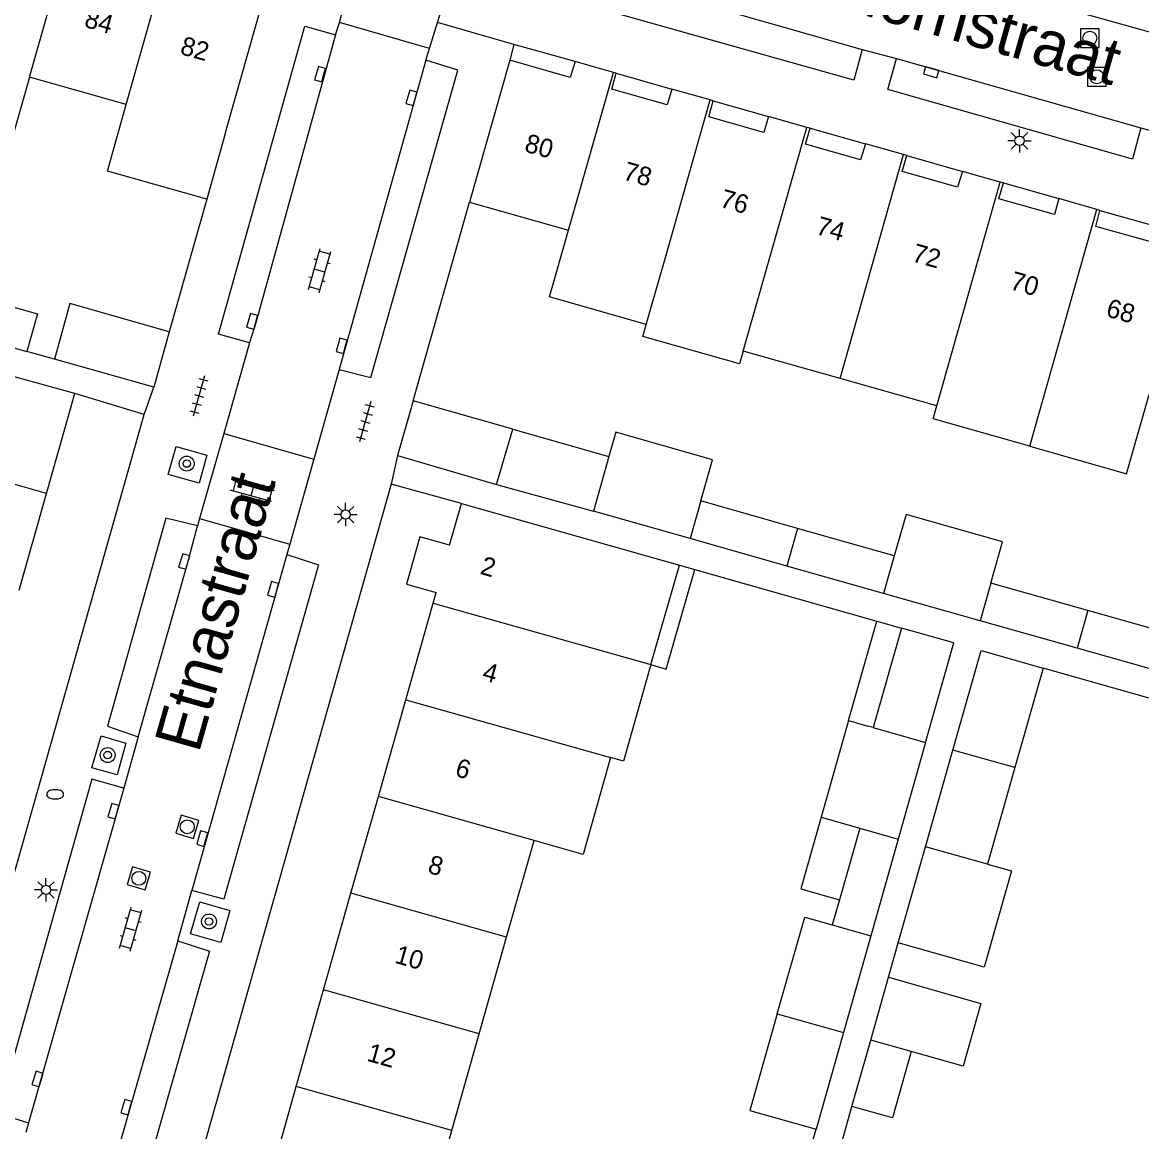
# Model space of a CAD drawing. Extents: x 132994 to 136000, y 393499 to 395512.
# Drawn here: x 134131.1 to 134191.2, y 394667.9 to 394727.5 of the extents above; entities that cross this region are included whole.
import ezdxf

# ---------------------------------------------------------------- set-up
doc = ezdxf.new("R2010")
doc.units = 0
for name, color, linetype in [('gg-afsc-erfafscheiding', 7, 'Continuous'), ('gg-afsc-muur', 7, 'Continuous'), ('gg-anno-huisnummerreeks BGT', 7, 'Continuous'), ('gg-anno-openbare ruimte label', 7, 'Continuous'), ('gg-bbg-bijgebouw', 7, 'Continuous'), ('gg-bbg-gedigitaliseerde bebouwing', 7, 'Continuous'), ('gg-bbg-gedigitaliseerde bijgebouw', 7, 'Continuous'), ('gg-bbg-hoofdgebouw', 7, 'Continuous'), ('gg-bbg-luifel en loopbrug', 7, 'Continuous'), ('gg-bbg-tussenscheiding', 7, 'Continuous'), ('gg-knt-verharding', 7, 'Continuous'), ('gg-knt-verharding nz', 7, 'Continuous'), ('gt-grn-weggrens', 7, 'Continuous'), ('gt-symb-boom', 7, 'Continuous'), ('gt-symb-brandkraan', 7, 'Continuous'), ('gt-symb-klinker verharding', 7, 'Continuous'), ('gt-symb-kolk', 7, 'Continuous'), ('gt-symb-lichtmast', 7, 'Continuous'), ('gt-symb-rioolschacht', 7, 'Continuous'), ('gt-symb-tegel verharding', 7, 'Continuous')]:
    doc.layers.add(name, color=color, linetype=linetype)

# ---------------------------------------------------------------- blocks, each defined once
blk = doc.blocks.new('gt0-RS')
at = {"layer": 'gt-symb-rioolschacht'}
blk.add_lwpolyline([(-0.5, -0.5), (0.5, -0.5), (0.5, 0.5), (-0.5, 0.5)], close=True, dxfattribs=at)
blk.add_circle((0, 0), 0.375, dxfattribs=at)
blk = doc.blocks.new('gt0-KOLK')
at = {"layer": 'gt-symb-kolk'}
blk.add_lwpolyline([(0, 0), (0.375, 0), (0.375, 0.4), (-0.375, 0.4), (-0.375, 0), (0, 0)], dxfattribs=at)
blk = doc.blocks.new('gt0-LMAST')
at = {"layer": 'gt-symb-lichtmast'}
for p, q in [((-0.005, 0.246), (-0.005, 0.621)), ((-0.182, 0.173), (-0.447, 0.438)), ((0.172, 0.173), (0.437, 0.438)), ((-0.255, -0.004), (-0.63, -0.004)), ((-0.182, -0.181), (-0.447, -0.446)), ((-0.005, -0.254), (-0.005, -0.629)), ((0.437, -0.446), (0.172, -0.181)), ((0.245, -0.004), (0.62, -0.004))]:
    blk.add_line(p, q, dxfattribs=at)
blk.add_circle((-0.005, -0.004), 0.25, dxfattribs=at)
blk = doc.blocks.new('gt0-KL1')
at = {"layer": 'gt-symb-klinker verharding'}
for p, q in [((-1.15, 0.3), (1.15, 0.3)), ((-1, -0.3), (-1, 0.3)), ((-0.5, 0.3), (-0.5, 0.45)), ((0, -0.3), (0, 0.3)), ((0.5, 0.3), (0.5, 0.45)), ((1, -0.3), (1, 0.3)), ((-1.15, -0.3), (1.15, -0.3)), ((-0.5, -0.45), (-0.5, -0.3)), ((0.5, -0.45), (0.5, -0.3))]:
    blk.add_line(p, q, dxfattribs=at)
blk = doc.blocks.new('gt0-TEG1')
at = {"layer": 'gt-symb-tegel verharding'}
for p, q in [((-1.125, 0), (1.125, 0)), ((-0.9, -0.25), (-0.9, 0.25)), ((-0.45, -0.25), (-0.45, 0.25)), ((0, -0.25), (0, 0.25)), ((0.45, -0.25), (0.45, 0.25)), ((0.9, -0.25), (0.9, 0.25))]:
    blk.add_line(p, q, dxfattribs=at)
blk = doc.blocks.new('gt0-BOOM')
at = {"layer": 'gt-symb-boom'}
for radius in [0.4, 0.2]:
    blk.add_circle((0, 0), radius, dxfattribs=at)
blk = doc.blocks.new('gt0-BR')
at = {"layer": 'gt-symb-brandkraan'}
for centre, radius, start, end in [((-0.244, 0), 0.206, 107.56694, 252.43307), ((0.599, -2.664), 3, 106.89205, 107.56694), ((0, -0.691), 0.938, 73.10799, 106.89205), ((-0.599, -2.664), 3, 72.43309, 73.10799), ((0.244, 0), 0.206, 287.56695, 72.43309), ((0.599, 2.664), 3, 252.43307, 253.10797), ((0, 0.691), 0.938, 253.10797, 286.89206), ((-0.599, 2.664), 3, 286.89206, 287.56695)]:
    blk.add_arc(centre, radius, start, end, dxfattribs=at)

msp = doc.modelspace()

# ---------------------------------------------------------------- linework, layer by layer
at = {"layer": 'gg-afsc-erfafscheiding'}
for p, q in [((134132.793, 394709.375), (134131.31, 394709.782)), ((134197.316, 394689.555), (134185.903, 394692.775)), ((134177.606, 394676.171), (134178.129, 394678.017)), ((134174.629, 394665.663), (134175.64, 394669.232)), ((134173.162, 394666.078), (134173.709, 394668.01))]:
    msp.add_line(p, q, dxfattribs=at)
at = {"layer": 'gg-afsc-muur'}
for p, q in [((134140.988, 394717.981), (134138.968, 394710.853)), ((134152.075, 394707.141), (134155.093, 394717.815)), ((134167.192, 394698.076), (134176.969, 394695.307))]:
    msp.add_line(p, q, dxfattribs=at)
at = {"layer": 'gg-bbg-bijgebouw'}
for p, q in [((134138.968, 394710.853), (134138.133, 394707.878)), ((134138.133, 394707.878), (134132.793, 394709.375)), ((134152.075, 394707.141), (134151.227, 394704.2)), ((134157.42, 394705.621), (134152.075, 394707.141)), ((134151.227, 394704.2), (134156.551, 394702.646))]:
    msp.add_line(p, q, dxfattribs=at)
msp.add_lwpolyline([(134138.968, 394710.853), (134133.63, 394712.36), (134132.793, 394709.375)], dxfattribs=at)
at = {"layer": 'gg-bbg-gedigitaliseerde bebouwing'}
for p, q in [((134136.652, 394723.052), (134131.457, 394724.524)), ((134135.645, 394719.481), (134136.652, 394723.052)), ((134155.093, 394717.815), (134160.42, 394716.307)), ((134174.998, 394708.334), (134169.796, 394709.806)), ((134180.189, 394706.866), (134174.998, 394708.334)), ((134164.833, 394692.968), (134166.374, 394698.308)), ((134157.088, 394678.323), (134158.559, 394683.519)), ((134155.617, 394673.127), (134157.088, 394678.323)), ((134154.147, 394667.934), (134155.617, 394673.127)), ((134152.674, 394662.729), (134154.147, 394667.934))]:
    msp.add_line(p, q, dxfattribs=at)
for points in [[(134131.457, 394724.524), (134130.408, 394720.809), (134125.208, 394722.282), (134126.261, 394725.997)], [(134164.59, 394711.239), (134159.397, 394712.719), (134160.42, 394716.307)], [(134169.796, 394709.806), (134169.601, 394709.12), (134164.408, 394710.6), (134164.59, 394711.239)], [(134185.186, 394704.699), (134190.38, 394703.218), (134191.595, 394707.482)], [(134185.186, 394704.699), (134179.993, 394706.179), (134180.189, 394706.866)], [(134164.833, 394692.968), (134163.362, 394687.773), (134162.668, 394687.97)], [(134162.668, 394687.97), (134161.195, 394682.772), (134158.559, 394683.519)]]:
    msp.add_lwpolyline(points, dxfattribs=at)
at = {"layer": 'gg-bbg-gedigitaliseerde bijgebouw'}
for p, q in [((134127.592, 394710.835), (134131.31, 394709.782)), ((134157.42, 394705.621), (134162.586, 394704.15)), ((134156.551, 394702.646), (134161.752, 394701.208)), ((134172.718, 394700.288), (134167.521, 394701.76)), ((134166.947, 394699.736), (134161.752, 394701.208)), ((134172.145, 394698.264), (134166.947, 394699.736)), ((134177.914, 394698.816), (134172.718, 394700.288)), ((134177.34, 394696.792), (134172.145, 394698.264)), ((134188.304, 394695.872), (134183.106, 394697.345)), ((134182.533, 394695.321), (134177.34, 394696.792)), ((134193.499, 394694.4), (134188.304, 394695.872)), ((134178.291, 394694.933), (134176.774, 394689.586)), ((134187.731, 394693.849), (134182.533, 394695.321)), ((134192.925, 394692.377), (134187.731, 394693.849)), ((134185.903, 394692.775), (134184.392, 394687.441)), ((134175.454, 394689.96), (134173.984, 394684.771)), ((134175.454, 394689.96), (134176.491, 394689.666)), ((134176.774, 394689.586), (134176.491, 394689.666)), ((134179.595, 394688.786), (134178.125, 394683.598)), ((134179.592, 394683.184), (134181.064, 394688.38)), ((134184.392, 394687.441), (134182.92, 394682.245)), ((134173.984, 394684.771), (134176.054, 394684.185)), ((134176.054, 394684.185), (134174.964, 394680.336)), ((134178.125, 394683.598), (134176.653, 394678.401)), ((134178.129, 394678.017), (134179.592, 394683.184)), ((134182.92, 394682.245), (134184.2, 394681.882)), ((134174.964, 394680.336), (134174.582, 394678.987)), ((134176.653, 394678.401), (134175.179, 394673.198)), ((134176.648, 394672.791), (134177.606, 394676.171)), ((134175.179, 394673.198), (134173.709, 394668.01)), ((134175.64, 394669.232), (134176.648, 394672.791))]:
    msp.add_line(p, q, dxfattribs=at)
for points in [[(134128.166, 394712.869), (134131.886, 394711.815), (134131.31, 394709.782)], [(134167.521, 394701.76), (134168.149, 394703.975), (134162.954, 394705.448), (134162.586, 394704.15)], [(134183.106, 394697.345), (134183.733, 394699.555), (134178.541, 394701.028), (134177.914, 394698.816)], [(134179.595, 394688.786), (134181.11, 394694.133), (134178.291, 394694.933)], [(134181.064, 394688.38), (134182.577, 394693.718), (134185.903, 394692.775)], [(134184.2, 394681.882), (134182.733, 394676.711), (134178.129, 394678.017)], [(134171.627, 394674.205), (134173.1, 394679.407), (134174.582, 394678.987)], [(134177.606, 394676.171), (134182.566, 394674.766), (134181.61, 394671.392), (134178.818, 394672.183)], [(134171.627, 394674.205), (134170.157, 394669.017), (134173.709, 394668.01)], [(134178.818, 394672.183), (134177.808, 394668.618), (134175.64, 394669.232)]]:
    msp.add_lwpolyline(points, dxfattribs=at)
at = {"layer": 'gg-bbg-hoofdgebouw'}
for p, q in [((134141.989, 394721.557), (134144.13, 394729.143)), ((134157.252, 394725.433), (134155.093, 394717.815)), ((134162.821, 394724.778), (134160.771, 394725.365)), ((134162.979, 394724.733), (134162.821, 394724.778)), ((134168.016, 394723.305), (134165.969, 394723.882)), ((134168.189, 394723.256), (134168.016, 394723.305)), ((134173.212, 394721.831), (134171.158, 394722.413)), ((134141.989, 394721.557), (134140.988, 394717.981)), ((134173.39, 394721.781), (134173.212, 394721.831)), ((134178.408, 394720.366), (134176.363, 394720.944)), ((134178.588, 394720.315), (134178.408, 394720.366)), ((134140.988, 394717.981), (134135.645, 394719.481)), ((134183.603, 394718.892), (134181.569, 394719.467)), ((134183.777, 394718.843), (134183.603, 394718.892)), ((134188.799, 394717.417), (134186.748, 394718.002)), ((134188.961, 394717.371), (134188.799, 394717.417)), ((134133.892, 394707.528), (134121.172, 394711.054)), ((134132.372, 394702.163), (134133.892, 394707.528)), ((134130.899, 394696.967), (134132.372, 394702.163)), ((134154.017, 394699.377), (134154.655, 394701.628)), ((134154.655, 394701.628), (134166.374, 394698.308)), ((134153.139, 394696.275), (134153.298, 394696.836)), ((134151.668, 394691.08), (134153.139, 394696.275)), ((134150.197, 394685.884), (134151.668, 394691.08)), ((134148.726, 394680.689), (134150.197, 394685.884)), ((134147.255, 394675.492), (134148.726, 394680.689)), ((134145.784, 394670.297), (134147.255, 394675.492)), ((134144.31, 394665.092), (134145.784, 394670.297))]:
    msp.add_line(p, q, dxfattribs=at)
for points in [[(134160.771, 394725.365), (134160.5, 394724.513), (134157.252, 394725.433)], [(134165.969, 394723.882), (134165.712, 394723.033), (134162.738, 394723.876), (134162.979, 394724.733)], [(134171.158, 394722.413), (134170.913, 394721.559), (134167.95, 394722.397), (134168.189, 394723.256)], [(134176.363, 394720.944), (134176.105, 394720.089), (134173.149, 394720.926), (134173.39, 394721.781)], [(134181.569, 394719.467), (134181.311, 394718.612), (134178.34, 394719.456), (134178.588, 394720.315)], [(134186.748, 394718.002), (134186.509, 394717.141), (134183.533, 394717.982), (134183.777, 394718.843)], [(134191.955, 394716.524), (134191.686, 394715.674), (134188.736, 394716.506), (134188.961, 394717.371)], [(134154.017, 394699.377), (134152.42, 394699.829), (134151.701, 394697.289), (134153.298, 394696.836)]]:
    msp.add_lwpolyline(points, dxfattribs=at)
at = {"layer": 'gg-bbg-luifel en loopbrug'}
for p, q in [((134165.65, 394692.732), (134167.192, 394698.076)), ((134166.374, 394698.308), (134167.192, 394698.076)), ((134175.454, 394689.96), (134176.969, 394695.307)), ((134176.969, 394695.307), (134178.291, 394694.933)), ((134164.833, 394692.968), (134165.65, 394692.732))]:
    msp.add_line(p, q, dxfattribs=at)
msp.add_lwpolyline([(134173.984, 394684.771), (134172.894, 394680.922), (134174.964, 394680.336)], dxfattribs=at)
at = {"layer": 'gg-bbg-tussenscheiding'}
for p, q in [((134131.457, 394724.524), (134133.846, 394732.989)), ((134136.652, 394723.052), (134139.042, 394731.518)), ((134160.42, 394716.307), (134162.821, 394724.778)), ((134165.615, 394714.836), (134168.016, 394723.305)), ((134169.796, 394709.806), (134173.212, 394721.831)), ((134174.998, 394708.334), (134178.408, 394720.366)), ((134180.189, 394706.866), (134183.603, 394718.892)), ((134186.398, 394708.953), (134188.799, 394717.417)), ((134164.59, 394711.239), (134165.615, 394714.836)), ((134185.186, 394704.699), (134186.398, 394708.953)), ((134156.551, 394702.646), (134157.42, 394705.621)), ((134132.372, 394702.163), (134123.962, 394704.522)), ((134162.586, 394704.15), (134161.752, 394701.208)), ((134167.521, 394701.76), (134166.947, 394699.736)), ((134172.718, 394700.288), (134172.145, 394698.264)), ((134177.914, 394698.816), (134177.34, 394696.792)), ((134183.106, 394697.345), (134182.533, 394695.321)), ((134153.139, 394696.275), (134164.833, 394692.968)), ((134188.304, 394695.872), (134187.731, 394693.849)), ((134151.668, 394691.08), (134162.668, 394687.97)), ((134176.774, 394689.586), (134179.595, 394688.786)), ((134184.392, 394687.441), (134181.064, 394688.38)), ((134158.559, 394683.519), (134150.197, 394685.884)), ((134176.054, 394684.185), (134178.125, 394683.598)), ((134182.92, 394682.245), (134179.592, 394683.184)), ((134157.088, 394678.323), (134148.726, 394680.689)), ((134174.582, 394678.987), (134176.653, 394678.401)), ((134155.617, 394673.127), (134147.255, 394675.492)), ((134171.627, 394674.205), (134175.179, 394673.198)), ((134178.818, 394672.183), (134176.648, 394672.791)), ((134154.147, 394667.934), (134145.784, 394670.297))]:
    msp.add_line(p, q, dxfattribs=at)
at = {"layer": 'gg-knt-verharding'}
for p, q in [((134148.105, 394727.469), (134148.468, 394728.796)), ((134147.887, 394726.805), (134148.105, 394727.469)), ((134152.941, 394726.072), (134148.105, 394727.469)), ((134152.941, 394726.072), (134153.372, 394727.456)), ((134146.242, 394727.259), (134147.887, 394726.805)), ((134157.475, 394726.276), (134157.252, 394725.433)), ((134160.771, 394725.365), (134157.475, 394726.276)), ((134152.739, 394725.439), (134152.941, 394726.072)), ((134176.194, 394726.021), (134178.028, 394725.533)), ((134154.471, 394724.91), (134152.739, 394725.439)), ((134162.979, 394724.733), (134165.969, 394723.882)), ((134168.189, 394723.256), (134171.158, 394722.413)), ((134173.39, 394721.781), (134176.363, 394720.944)), ((134191.159, 394721.803), (134192.726, 394721.367)), ((134178.588, 394720.315), (134181.569, 394719.467)), ((134183.777, 394718.843), (134186.748, 394718.002)), ((134188.961, 394717.371), (134191.955, 394716.524)), ((134143.269, 394710.246), (134141.89, 394705.389)), ((134148.084, 394708.829), (134146.725, 394704.01)), ((134137.624, 394706.398), (134133.892, 394707.528)), ((134125.754, 394664.538), (134137.624, 394706.398)), ((134141.89, 394705.389), (134140.592, 394700.813)), ((134141.89, 394705.389), (134146.725, 394704.01)), ((134146.725, 394704.01), (134145.437, 394699.446)), ((134150.881, 394702.657), (134139.043, 394660.797)), ((134154.655, 394701.628), (134150.881, 394702.657)), ((134140.592, 394700.813), (134140.479, 394700.416)), ((134140.592, 394700.813), (134145.437, 394699.446)), ((134145.437, 394699.446), (134145.279, 394698.885)), ((134137.301, 394689.083), (134136.527, 394686.333)), ((134139.424, 394678.133), (134140.178, 394680.824)), ((134131.401, 394668.352), (134131.252, 394667.825))]:
    msp.add_line(p, q, dxfattribs=at)
for points in [[(134160.289, 394735.815), (134181.9, 394729.692), (134200.679, 394724.428), (134215.729, 394720.107)], [(134153.372, 394727.456), (134153.675, 394728.428), (134154.051, 394729.194), (134154.586, 394729.859), (134155.321, 394730.453), (134156.154, 394730.899), (134156.881, 394731.107), (134157.633, 394731.177), (134158.219, 394731.141), (134158.903, 394730.951)], [(134176.194, 394726.021), (134175.747, 394724.361), (134158.726, 394729.168), (134159.201, 394730.868)], [(134143.269, 394710.246), (134141.612, 394710.72), (134146.242, 394727.259)], [(134191.159, 394721.803), (134190.703, 394720.124), (134177.572, 394723.858), (134178.028, 394725.533)], [(134148.084, 394708.829), (134149.794, 394708.389), (134154.471, 394724.91)], [(134138.912, 394703.184), (134139.335, 394704.694), (134140.987, 394704.211), (134140.575, 394702.715), (134138.912, 394703.184)], [(134140.479, 394700.416), (134138.776, 394700.837), (134135.645, 394689.661), (134137.301, 394689.083)], [(134145.279, 394698.885), (134146.981, 394698.335), (134141.899, 394680.367), (134140.178, 394680.824)], [(134134.811, 394687.421), (134135.316, 394689.147), (134136.624, 394688.741), (134136.161, 394687.048), (134134.811, 394687.421)], [(134136.527, 394686.333), (134134.804, 394686.818), (134129.735, 394668.874), (134131.401, 394668.352)], [(134140.107, 394678.505), (134140.607, 394680.224), (134142.215, 394679.762), (134141.743, 394678.034), (134140.107, 394678.505)], [(134139.424, 394678.133), (134141.119, 394677.57), (134137.931, 394666.4), (134136.207, 394666.86)]]:
    msp.add_lwpolyline(points, dxfattribs=at)
at = {"layer": 'gg-knt-verharding nz'}
for p, q in [((134159.201, 394730.868), (134176.194, 394726.021)), ((134152.739, 394725.439), (134148.084, 394708.829)), ((134178.028, 394725.533), (134191.159, 394721.803)), ((134145.279, 394698.885), (134140.178, 394680.824)), ((134136.527, 394686.333), (134131.401, 394668.352)), ((134139.424, 394678.133), (134136.207, 394666.86))]:
    msp.add_line(p, q, dxfattribs=at)
for points in [[(134147.887, 394726.805), (134143.608, 394711.336), (134143.269, 394710.246)], [(134137.301, 394689.083), (134139.962, 394698.448), (134140.479, 394700.416)]]:
    msp.add_lwpolyline(points, dxfattribs=at)
at = {"layer": 'gt-grn-weggrens'}
for p, q in [((134157.475, 394726.276), (134153.372, 394727.456)), ((134137.624, 394706.398), (134138.133, 394707.878)), ((134151.227, 394704.2), (134150.881, 394702.657))]:
    msp.add_line(p, q, dxfattribs=at)

# ---------------------------------------------------------------- block references
at = {"layer": 'gt-symb-boom'}
for p in [(134139.906, 394703.766), (134135.656, 394688.108), (134141.098, 394679.168)]:
    msp.add_blockref('gt0-BOOM', p, dxfattribs=at)
at = {"layer": 'gt-symb-brandkraan'}
msp.add_blockref('gt0-BR', (134132.837, 394686.002), dxfattribs=at)
at = {"layer": 'gt-symb-klinker verharding'}
for p, rotation in [((134147.04, 394714.139), 74.28274755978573), ((134143.434, 394702.323), 164.62927456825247), ((134136.892, 394678.754), 74.28274755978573)]:
    msp.add_blockref('gt0-KL1', p, dxfattribs=dict(at, rotation=rotation))
at = {"layer": 'gt-symb-kolk'}
for p, rotation in [((134147.258, 394724.633), 73.86579540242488), ((134179.952, 394724.986), 164.14328002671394), ((134152.166, 394723.361), 74.51881407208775), ((134143.608, 394711.354), 74.39306952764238), ((134148.42, 394710.04), 74.33789365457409), ((134139.962, 394698.448), 72.96046487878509), ((134144.737, 394696.958), 74.44827510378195), ((134136.158, 394685.046), 74.282747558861), ((134140.93, 394683.564), 73.61369433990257), ((134132.082, 394670.649), 72.77930062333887), ((134136.853, 394669.135), 74.03098346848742)]:
    msp.add_blockref('gt0-KOLK', p, dxfattribs=dict(at, rotation=rotation))
at = {"layer": 'gt-symb-lichtmast'}
for p in [(134184.646, 394721.113), (134148.445, 394701.03), (134132.348, 394680.866)]:
    msp.add_blockref('gt0-LMAST', p, dxfattribs=at)
at = {"layer": 'gt-symb-rioolschacht'}
for p in [(134188.416, 394726.622), (134188.791, 394724.549)]:
    msp.add_blockref('gt0-RS', p, dxfattribs=at)
for p, rotation in [((134139.934, 394684.254), -16.677293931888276), ((134137.329, 394681.486), -16.677293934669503)]:
    msp.add_blockref('gt0-RS', p, dxfattribs=dict(at, rotation=rotation))
at = {"layer": 'gt-symb-tegel verharding'}
for p, rotation in [((134140.557, 394707.405), -105.66210634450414), ((134149.495, 394706.011), -105.6621063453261)]:
    msp.add_blockref('gt0-TEG1', p, dxfattribs=dict(at, rotation=rotation))

# ---------------------------------------------------------------- texts
at = {"layer": 'gg-anno-huisnummerreeks BGT'}
for s, rotation, p in [('84', 344.3, (134134.346, 394727.243)), ('82', 344.2, (134139.496, 394725.781)), ('80', 344.2, (134157.991, 394720.547)), ('78', 344.2, (134163.286, 394719.043)), ('76', 344.2, (134168.486, 394717.569)), ('74', 344.2, (134173.645, 394716.109)), ('72', 344.2, (134178.804, 394714.645)), ('70', 344.2, (134184.071, 394713.155)), ('68', 344.3, (134189.232, 394711.69)), ('2', 344.2, (134155.614, 394697.851)), ('4', 344.2, (134155.726, 394692.156)), ('6', 344.2, (134154.265, 394686.995)), ('8', 344.2, (134152.794, 394681.8)), ('10', 344.2, (134151.02, 394676.96)), ('12', 344.2, (134149.53, 394671.697))]:
    msp.add_text(s, height=1, rotation=rotation, dxfattribs=at).set_placement(p)
at = {"layer": 'gg-anno-openbare ruimte label'}
for s, rotation, p in [('Matterhornstraat', 344.2, (134166.022, 394730.756)), ('Etnastraat', 74.2, (134140.546, 394688.155))]:
    msp.add_text(s, height=2.5, rotation=rotation, dxfattribs=at).set_placement(p)

doc.saveas('drawing.dxf')
